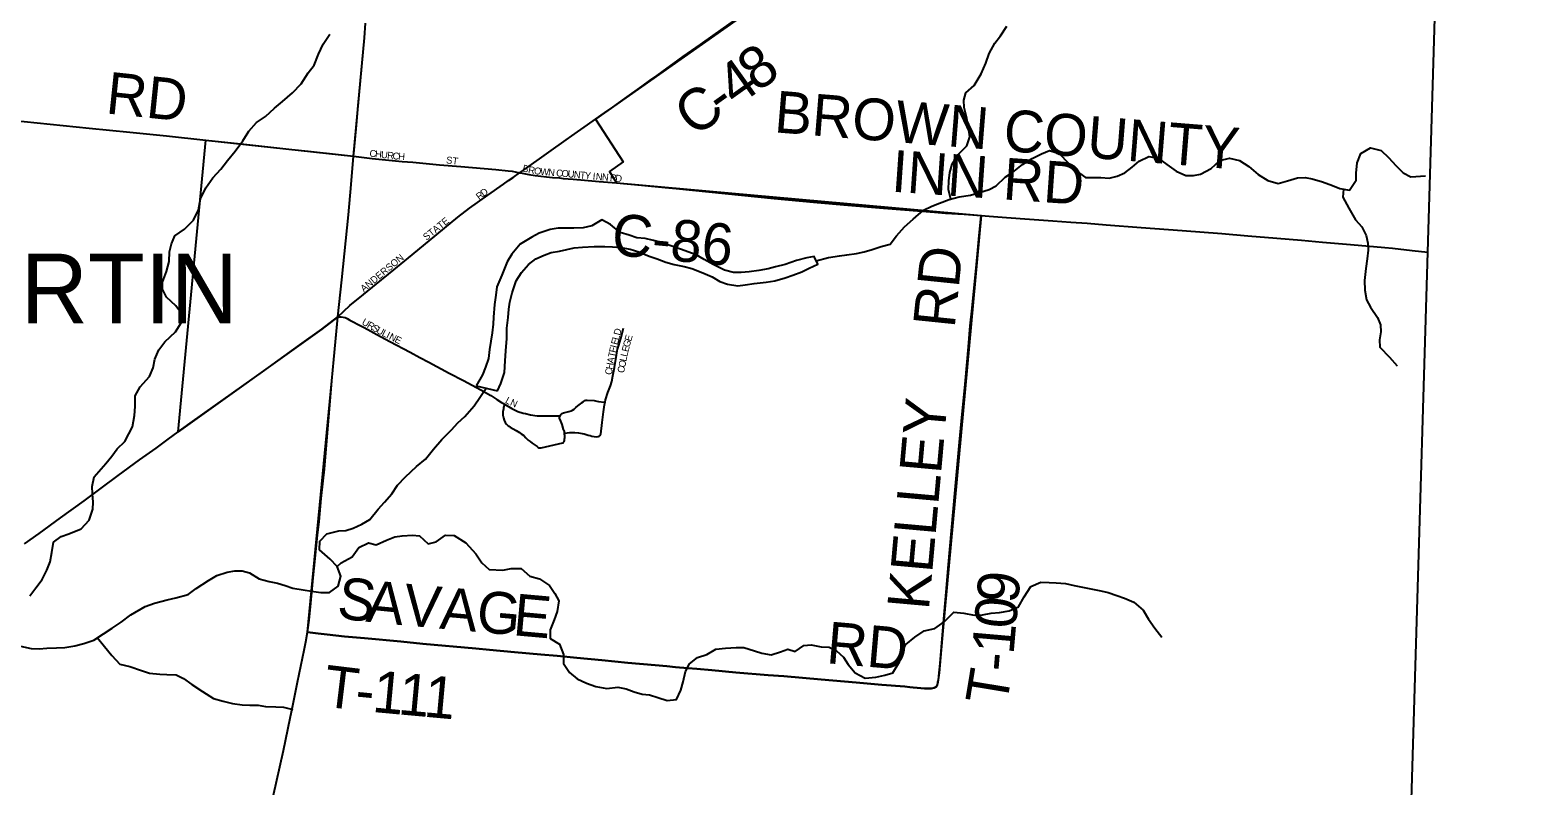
# Model space of a CAD drawing. Extents: x 1451455 to 1749751, y 218250 to 574981.
# Drawn here: x 1571350 to 1582173, y 440949 to 446374 of the extents above; entities that cross this region are included whole.
import ezdxf

# ---------------------------------------------------------------- set-up
doc = ezdxf.new("R2010")
doc.units = 0
for name, color, linetype in [('GM_X_Adjacent_County', 7, 'Continuous'), ('GM_X_City_Street', 7, 'Continuous'), ('GM_X_City_Street_Text', 7, 'Continuous'), ('GM_X_Corporation', 7, 'Continuous'), ('GM_X_Corporation_Text', 7, 'Continuous'), ('GM_X_County', 7, 'Continuous'), ('GM_X_County_Road', 7, 'Continuous'), ('GM_X_County_Road_Text', 7, 'Continuous'), ('GM_X_Minor_Lake', 7, 'Continuous'), ('GM_X_Minor_River', 7, 'Continuous'), ('GM_X_State_Route', 7, 'Continuous'), ('GM_X_Township', 7, 'Continuous'), ('GM_X_Township_Road', 7, 'Continuous'), ('GM_X_Township_Road_Text', 7, 'Continuous')]:
    doc.layers.add(name, color=color, linetype=linetype)

msp = doc.modelspace()

# ---------------------------------------------------------------- linework, layer by layer
at = {"layer": 'GM_X_Adjacent_County'}
msp.add_lwpolyline([(1580602, 418918), (1580746, 423359), (1580874, 427644), (1580979, 430971), (1581014, 432385), (1581190, 438279), (1581383, 444781), (1581567, 450939), (1581670, 454427), (1581739, 457239), (1582867, 457136), (1582883, 457135), (1588502, 456667), (1590579, 456501), (1590479, 454965), (1590388, 454199), (1590303, 452833), (1590219, 451466), (1590110, 449807), (1590085, 449419), (1590007, 448309), (1590719, 448267), (1592674, 448158)], dxfattribs=at)
at = {"layer": 'GM_X_City_Street'}
for points in [[(1574864, 445350), (1574898, 445373), (1575074, 445498), (1575199, 445587), (1575280, 445644), (1575352, 445694), (1575409, 445734)], [(1573671, 445468), (1573806, 445453), (1574020, 445432), (1574098, 445425), (1574289, 445407), (1574442, 445395), (1574693, 445373), (1574781, 445365), (1574810, 445361), (1574831, 445357), (1574864, 445350)], [(1573559, 444315), (1573646, 444396), (1573744, 444476), (1573835, 444551), (1573960, 444654), (1574067, 444740), (1574174, 444827), (1574421, 445031), (1574505, 445095), (1574635, 445189), (1574748, 445268), (1574785, 445294), (1574817, 445317), (1574864, 445350)], [(1574864, 445350), (1574883, 445346), (1574929, 445338), (1574976, 445331), (1575057, 445322), (1575101, 445317), (1575150, 445313), (1575176, 445310), (1575248, 445303), (1575329, 445296), (1575434, 445288), (1575559, 445278)], [(1573559, 444315), (1573582, 444316), (1573598, 444314), (1573611, 444310), (1573625, 444304), (1573644, 444293), (1573728, 444248), (1573743, 444241), (1573774, 444224), (1573838, 444189), (1573933, 444138), (1574078, 444061), (1574148, 444025), (1574212, 443991), (1574359, 443912), (1574461, 443858), (1574586, 443792), (1574656, 443751), (1574701, 443722), (1574734, 443701), (1574747, 443693), (1574756, 443688)], [(1575477, 443702), (1575481, 443720), (1575498, 443772), (1575517, 443820), (1575526, 443851), (1575534, 443893), (1575544, 443953), (1575559, 444041), (1575567, 444084), (1575575, 444112), (1575590, 444161), (1575610, 444234)], [(1574756, 443688), (1574749, 443665), (1574747, 443656), (1574743, 443634), (1574743, 443611), (1574747, 443591), (1574753, 443573), (1574761, 443558), (1574770, 443545), (1574782, 443534), (1574787, 443530), (1574797, 443524), (1574817, 443511), (1574840, 443499), (1574862, 443486), (1574876, 443477), (1574893, 443463), (1574909, 443446), (1574925, 443431), (1574940, 443420), (1574955, 443409), (1574990, 443384), (1574998, 443378), (1575002, 443376), (1575006, 443375), (1575009, 443375), (1575012, 443375), (1575019, 443376), (1575174, 443412), (1575178, 443414), (1575180, 443416), (1575184, 443422), (1575185, 443427), (1575186, 443432), (1575187, 443438), (1575188, 443450), (1575188, 443456), (1575188, 443462), (1575188, 443467), (1575187, 443473), (1575186, 443481)], [(1574756, 443688), (1574807, 443658), (1574828, 443648), (1574852, 443637), (1574889, 443625), (1574905, 443621), (1574943, 443612), (1574959, 443609), (1574972, 443608), (1574990, 443606), (1575025, 443604), (1575144, 443605), (1575154, 443606)], [(1575154, 443606), (1575154, 443607), (1575159, 443615), (1575167, 443621), (1575178, 443627), (1575197, 443632), (1575217, 443637), (1575235, 443642), (1575243, 443646), (1575255, 443654), (1575268, 443665), (1575282, 443676), (1575301, 443691), (1575308, 443698), (1575319, 443706), (1575332, 443715), (1575338, 443717), (1575349, 443718), (1575399, 443714), (1575418, 443711), (1575431, 443709), (1575470, 443703), (1575477, 443702)], [(1575186, 443481), (1575204, 443483), (1575222, 443485), (1575240, 443486), (1575260, 443485), (1575286, 443483), (1575313, 443478), (1575326, 443476), (1575355, 443467), (1575370, 443463), (1575382, 443460), (1575398, 443457), (1575414, 443455), (1575427, 443457), (1575436, 443460), (1575442, 443465), (1575446, 443473), (1575457, 443558), (1575465, 443633), (1575473, 443685), (1575477, 443702)], [(1575186, 443481), (1575185, 443492), (1575181, 443504), (1575180, 443507), (1575169, 443542), (1575160, 443566), (1575151, 443588), (1575151, 443597), (1575154, 443606)]]:
    msp.add_lwpolyline(points, dxfattribs=at)
at = {"layer": 'GM_X_Corporation'}
msp.add_lwpolyline([(1577358, 447109), (1575409, 445734), (1575606, 445429), (1575508, 445360), (1575559, 445278), (1578176, 445043), (1577902, 442062), (1577876, 441759), (1577867, 441692), (1577858, 441666), (1577853, 441660), (1577844, 441654), (1577839, 441652), (1577831, 441649), (1577821, 441647), (1577810, 441647), (1577771, 441648), (1577718, 441653), (1577689, 441655), (1577666, 441657), (1577630, 441661), (1577463, 441675), (1577280, 441691), (1577028, 441713), (1576760, 441735), (1576649, 441744), (1576417, 441763), (1576244, 441779), (1576136, 441788), (1576071, 441794), (1575983, 441801), (1575921, 441807), (1575836, 441814), (1575640, 441832), (1575454, 441850), (1575274, 441867), (1575134, 441881), (1575016, 441891), (1574827, 441908), (1574647, 441925), (1574549, 441934), (1574170, 441969), (1574010, 441985), (1573751, 442009), (1573607, 442022), (1573483, 442036), (1573418, 442043), (1573341, 442052), (1573516, 443856), (1573559, 444315), (1573444, 444228), (1572413, 443491), (1572611, 445584), (1573671, 445468), (1573750, 446319), (1573758, 446424)], dxfattribs=at)
at = {"layer": 'GM_X_County'}
msp.add_lwpolyline([(1581190, 438279), (1581383, 444781), (1581567, 450939), (1581670, 454427), (1581739, 457239), (1578575, 457541), (1578555, 457536), (1578544, 457534), (1578534, 457533), (1578526, 457533), (1578517, 457534), (1578433, 457542), (1578361, 457549), (1578224, 457561), (1578209, 457562), (1578194, 457563), (1578192, 457563), (1578192, 457563), (1573961, 457874), (1570793, 458137), (1565757, 458561), (1558990, 459152), (1557881, 459234)], dxfattribs=at)
at = {"layer": 'GM_X_County_Road'}
for points in [[(1575409, 445734), (1575491, 445792), (1575533, 445822), (1575618, 445882), (1575743, 445971), (1575799, 446012), (1575850, 446048), (1575923, 446101), (1575966, 446132), (1576039, 446184), (1576162, 446271), (1576328, 446388), (1576480, 446496), (1576678, 446637), (1576907, 446796), (1577063, 446905), (1577262, 447042), (1577358, 447109)], [(1568245, 446038), (1568268, 446036), (1568605, 446000), (1568767, 445983), (1568971, 445960), (1569270, 445928), (1569667, 445888), (1570208, 445832), (1570394, 445814), (1570551, 445795), (1570694, 445781), (1570815, 445769), (1571308, 445717), (1571775, 445671), (1572065, 445641), (1572330, 445614), (1572611, 445584)], [(1572611, 445584), (1572885, 445555), (1573228, 445518), (1573345, 445506), (1573585, 445478), (1573671, 445468)], [(1575559, 445278), (1575739, 445261), (1575908, 445244), (1575987, 445237), (1576692, 445166), (1576973, 445139), (1577192, 445119), (1577476, 445095), (1577843, 445067), (1577921, 445061), (1578055, 445052), (1578176, 445043)], [(1578176, 445043), (1578234, 445039), (1578359, 445029), (1578525, 445018), (1578692, 445006), (1578820, 444996), (1578937, 444987), (1579074, 444977), (1579326, 444958), (1579620, 444936), (1579905, 444915), (1580091, 444898), (1580300, 444880), (1580477, 444865), (1580627, 444852), (1580800, 444837), (1580884, 444830), (1581074, 444814), (1581129, 444808), (1581271, 444792), (1581383, 444781)], [(1572413, 443491), (1572500, 443553), (1572607, 443628), (1572737, 443722), (1573018, 443922), (1573287, 444115), (1573444, 444228), (1573559, 444315)], [(1571310, 442686), (1571414, 442761), (1571568, 442872), (1571738, 442995), (1571859, 443085), (1571983, 443177), (1572136, 443289), (1572254, 443373), (1572341, 443437), (1572413, 443491)]]:
    msp.add_lwpolyline(points, dxfattribs=at)
at = {"layer": 'GM_X_Minor_Lake'}
for points in [[(1574705, 443785), (1574728, 443838), (1574756, 443916), (1574759, 444000), (1574764, 444072), (1574772, 444160), (1574771, 444234), (1574781, 444310), (1574786, 444370), (1574793, 444422), (1574810, 444488), (1574838, 444575), (1574877, 444635), (1574928, 444692), (1574981, 444731), (1575040, 444758), (1575090, 444777), (1575151, 444786), (1575203, 444799), (1575255, 444810), (1575316, 444815), (1575398, 444820), (1575476, 444820), (1575530, 444819), (1575590, 444814), (1575658, 444801), (1575720, 444782), (1575794, 444751), (1575850, 444732), (1575913, 444708), (1575973, 444691), (1576045, 444676), (1576099, 444663), (1576179, 444632), (1576245, 444604), (1576300, 444569), (1576356, 444550), (1576430, 444539), (1576484, 444546), (1576547, 444555), (1576633, 444565), (1576697, 444574), (1576770, 444595), (1576826, 444616), (1576889, 444639), (1576942, 444666), (1577004, 444693), (1576979, 444749), (1576925, 444740), (1576852, 444720), (1576770, 444691), (1576701, 444674), (1576647, 444661), (1576582, 444648), (1576512, 444638), (1576454, 444633), (1576400, 444634), (1576334, 444651), (1576252, 444692), (1576189, 444728), (1576131, 444761), (1576019, 444801), (1575942, 444828), (1575880, 444849), (1575824, 444864), (1575766, 444877), (1575706, 444884), (1575650, 444901), (1575586, 444920), (1575517, 444978), (1575454, 445013), (1575383, 444970), (1575320, 444955), (1575252, 444952), (1575196, 444953), (1575140, 444952), (1575083, 444943), (1575005, 444917), (1574952, 444888), (1574867, 444837), (1574807, 444766), (1574774, 444711), (1574736, 444615), (1574701, 444532), (1574692, 444472), (1574684, 444404), (1574677, 444314), (1574674, 444262), (1574667, 444202), (1574657, 444142), (1574648, 444082), (1574641, 444016), (1574620, 443955), (1574597, 443899), (1574551, 443820)], [(1574551, 443820), (1574705, 443785)]]:
    msp.add_lwpolyline(points, dxfattribs=at)
at = {"layer": 'GM_X_Minor_River'}
for points in [[(1571348, 442313), (1571390, 442370), (1571437, 442431), (1571470, 442497), (1571493, 442557), (1571507, 442624), (1571518, 442698), (1571573, 442739), (1571629, 442758), (1571716, 442795), (1571774, 442856), (1571801, 442934), (1571802, 442986), (1571797, 443046), (1571796, 443098), (1571809, 443166), (1571893, 443262), (1571936, 443316), (1571975, 443367), (1572029, 443422), (1572058, 443476), (1572085, 443527), (1572100, 443607), (1572103, 443671), (1572105, 443749), (1572140, 443814), (1572208, 443887), (1572233, 443949), (1572246, 444011), (1572275, 444080), (1572318, 444136), (1572394, 444208), (1572435, 444272), (1572444, 444330), (1572397, 444395), (1572330, 444458), (1572301, 444514), (1572300, 444564), (1572328, 444642), (1572349, 444712), (1572350, 444782), (1572365, 444840), (1572389, 444897), (1572458, 444946), (1572523, 445009), (1572558, 445085), (1572574, 445162), (1572612, 445242), (1572661, 445313), (1572718, 445376), (1572766, 445437), (1572821, 445506), (1572876, 445579), (1572920, 445649), (1572975, 445710), (1573040, 445755), (1573105, 445814), (1573162, 445861), (1573234, 445923), (1573295, 445988), (1573347, 446068), (1573388, 446123), (1573421, 446202), (1573453, 446274), (1573502, 446345)], [(1577960, 445160), (1577943, 445231), (1577944, 445291), (1577953, 445351), (1577970, 445411), (1578012, 445480), (1578075, 445543), (1578096, 445609), (1578087, 445673), (1578071, 445751), (1578056, 445818), (1578053, 445872), (1578068, 445925), (1578127, 445976), (1578177, 446060), (1578210, 446137), (1578234, 446207), (1578275, 446280), (1578316, 446334), (1578362, 446403)], [(1576993, 444717), (1577081, 444742), (1577160, 444754), (1577212, 444761), (1577283, 444770), (1577337, 444783), (1577395, 444798), (1577458, 444821), (1577523, 444838), (1577570, 444897), (1577627, 444962), (1577688, 445017), (1577764, 445082), (1577824, 445111), (1577877, 445132), (1577948, 445157), (1578020, 445177), (1578101, 445190), (1578165, 445209), (1578234, 445230), (1578284, 445257), (1578350, 445318), (1578403, 445353), (1578474, 445410), (1578543, 445452), (1578610, 445487), (1578668, 445510), (1578736, 445489), (1578805, 445418), (1578856, 445367), (1578927, 445315)], [(1578927, 445315), (1579037, 445316), (1579095, 445312), (1579153, 445325), (1579209, 445350), (1579260, 445390), (1579312, 445433), (1579381, 445467), (1579447, 445454), (1579510, 445409), (1579576, 445362), (1579645, 445331), (1579701, 445331), (1579752, 445340), (1579828, 445381), (1579891, 445438), (1579959, 445456), (1580031, 445439), (1580099, 445394), (1580166, 445337), (1580235, 445294), (1580309, 445273), (1580375, 445291), (1580448, 445314), (1580502, 445315), (1580554, 445306), (1580628, 445286), (1580699, 445259), (1580751, 445238), (1580821, 445225), (1580868, 445297), (1580868, 445347), (1580877, 445421), (1580902, 445489), (1580971, 445528), (1581048, 445509), (1581102, 445460), (1581155, 445399), (1581207, 445349), (1581262, 445320), (1581366, 445328)], [(1580778, 445233), (1580774, 445176), (1580817, 445095), (1580864, 445012), (1580910, 444962), (1580941, 444899), (1580952, 444845), (1580954, 444795), (1580947, 444733), (1580938, 444663), (1580929, 444577), (1580932, 444507), (1580944, 444439), (1580971, 444384), (1581022, 444312), (1581043, 444259), (1581045, 444207), (1581036, 444151), (1581039, 444097), (1581109, 444026), (1581164, 443965)], [(1572764, 442482), (1572820, 442493), (1572872, 442492), (1572924, 442479), (1572995, 442436), (1573065, 442416), (1573125, 442403), (1573181, 442388), (1573235, 442369), (1573309, 442356), (1573371, 442347), (1573437, 442336), (1573499, 442337), (1573562, 442382), (1573581, 442455), (1573555, 442524), (1573503, 442577), (1573428, 442644), (1573430, 442706), (1573481, 442759), (1573565, 442780), (1573616, 442783), (1573668, 442798), (1573731, 442827), (1573789, 442860), (1573849, 442935), (1573894, 442986), (1573947, 443045), (1573987, 443107), (1574044, 443168), (1574123, 443241), (1574187, 443295), (1574246, 443366), (1574305, 443436), (1574375, 443504), (1574420, 443556), (1574471, 443601), (1574537, 443678), (1574624, 443803)], [(1573555, 442523), (1573583, 442549), (1573662, 442594), (1573710, 442661), (1573780, 442694), (1573834, 442679), (1573909, 442712), (1573968, 442737), (1574020, 442744), (1574094, 442748), (1574144, 442744), (1574208, 442686), (1574264, 442701), (1574331, 442748), (1574393, 442747), (1574478, 442694), (1574549, 442614), (1574592, 442549), (1574645, 442502), (1574744, 442497), (1574802, 442508), (1574876, 442508), (1574937, 442455), (1575007, 442436), (1575079, 442387), (1575116, 442330), (1575145, 442277), (1575133, 442201), (1575112, 442140), (1575083, 442068), (1575084, 442006), (1575149, 441965), (1575180, 441892), (1575179, 441826), (1575222, 441763), (1575277, 441718), (1575345, 441687), (1575412, 441662), (1575490, 441648), (1575569, 441657), (1575629, 441646), (1575686, 441623), (1575744, 441608), (1575796, 441601), (1575856, 441582), (1575924, 441561), (1575990, 441569), (1576020, 441635), (1576037, 441695), (1576054, 441769), (1576083, 441824), (1576140, 441871), (1576207, 441892), (1576272, 441929), (1576342, 441936), (1576418, 441942), (1576473, 441941), (1576550, 441918), (1576602, 441901), (1576670, 441890), (1576737, 441911), (1576789, 441930), (1576841, 441913), (1576904, 441956), (1576956, 441961), (1577028, 441947), (1577086, 441944), (1577138, 441919), (1577189, 441872), (1577223, 441820), (1577272, 441761), (1577345, 441722), (1577421, 441728), (1577486, 441743), (1577544, 441760), (1577590, 441839), (1577601, 441897), (1577636, 441963), (1577702, 442017), (1577769, 442062), (1577845, 442079), (1577912, 442126), (1577980, 442195), (1578052, 442189), (1578126, 442174), (1578186, 442177), (1578248, 442188), (1578309, 442193), (1578377, 442206), (1578444, 442235), (1578485, 442306), (1578533, 442379), (1578605, 442412), (1578666, 442409), (1578716, 442406), (1578782, 442401), (1578844, 442386)], [(1571280, 441952), (1571357, 441934), (1571416, 441933), (1571470, 441936), (1571540, 441939), (1571600, 441942), (1571671, 441955), (1571735, 441970), (1571808, 441994), (1571877, 442039), (1571940, 442080), (1572003, 442125), (1572072, 442176), (1572177, 442236), (1572242, 442261), (1572333, 442283), (1572395, 442298), (1572484, 442323), (1572543, 442366), (1572630, 442422), (1572691, 442459), (1572764, 442482)], [(1578844, 442386), (1579035, 442348), (1579089, 442336), (1579151, 442315), (1579205, 442296), (1579272, 442268), (1579340, 442209), (1579377, 442146), (1579424, 442081), (1579473, 442017)], [(1571834, 442011), (1571883, 441949), (1571936, 441884), (1571995, 441823), (1572065, 441806), (1572149, 441776), (1572207, 441757), (1572281, 441750), (1572331, 441747), (1572399, 441746), (1572451, 441719), (1572512, 441677), (1572587, 441626), (1572667, 441577), (1572735, 441557), (1572803, 441540), (1572871, 441531), (1572927, 441528), (1572987, 441527), (1573039, 441518), (1573113, 441515), (1573169, 441514), (1573235, 441498)]]:
    msp.add_lwpolyline(points, dxfattribs=at)
at = {"layer": 'GM_X_State_Route'}
for points in [[(1573671, 445468), (1573675, 445513), (1573692, 445692), (1573705, 445832), (1573750, 446319), (1573758, 446424)], [(1573559, 444315), (1573588, 444581), (1573636, 445047), (1573654, 445266), (1573671, 445468)], [(1573341, 442052), (1573346, 442086), (1573352, 442139), (1573365, 442260), (1573374, 442364), (1573382, 442442), (1573394, 442557), (1573414, 442749), (1573424, 442847), (1573439, 443012), (1573462, 443222), (1573472, 443337), (1573516, 443856), (1573531, 444010), (1573554, 444262), (1573559, 444315)], [(1573095, 440873), (1573168, 441203), (1573217, 441434), (1573238, 441538), (1573269, 441692), (1573318, 441923), (1573329, 441982), (1573341, 442052)]]:
    msp.add_lwpolyline(points, dxfattribs=at)
at = {"layer": 'GM_X_Township'}
msp.add_lwpolyline([(1581190, 438279), (1581383, 444781), (1581567, 450939), (1581670, 454427), (1581739, 457239), (1578575, 457541), (1578555, 457536), (1578544, 457534), (1578534, 457533), (1578526, 457533), (1578517, 457534), (1578433, 457542), (1578361, 457549), (1578224, 457561), (1578209, 457562), (1578194, 457563), (1578192, 457563), (1573961, 457874), (1570793, 458137), (1565757, 458561), (1558990, 459152), (1557881, 459234)], dxfattribs=at)
at = {"layer": 'GM_X_Township_Road'}
for points in [[(1577858, 441666), (1577861, 441672), (1577865, 441681), (1577867, 441692), (1577870, 441708), (1577873, 441735), (1577876, 441759), (1577882, 441826), (1577902, 442062), (1577914, 442202), (1577931, 442395), (1577941, 442512), (1577989, 443048), (1578022, 443417), (1578037, 443567), (1578061, 443832), (1578085, 444100), (1578099, 444251), (1578113, 444378), (1578130, 444547), (1578139, 444641), (1578151, 444769), (1578161, 444873), (1578176, 445043)], [(1573341, 442052), (1573418, 442043), (1573483, 442036), (1573607, 442022), (1573751, 442009), (1574010, 441985), (1574170, 441969), (1574549, 441934), (1574647, 441925), (1574827, 441908), (1575016, 441892), (1575134, 441881), (1575274, 441867), (1575454, 441850), (1575640, 441832), (1575836, 441814), (1575921, 441807), (1575983, 441801), (1576071, 441794), (1576136, 441788), (1576244, 441779), (1576417, 441763), (1576649, 441744), (1576760, 441735), (1577028, 441713), (1577280, 441691), (1577463, 441675), (1577630, 441661), (1577666, 441657), (1577689, 441655), (1577718, 441653), (1577771, 441648), (1577810, 441647), (1577821, 441647), (1577831, 441649), (1577839, 441652), (1577844, 441654), (1577853, 441660), (1577858, 441666)]]:
    msp.add_lwpolyline(points, dxfattribs=at)

# ---------------------------------------------------------------- texts
at = {"layer": 'GM_X_City_Street_Text'}
for s, rotation, p in [('C', 353.7952, (1573784, 445466)), ('H', 353.7805, (1573824, 445462)), ('U', 353.8135, (1573867, 445457)), ('R', 353.7952, (1573911, 445452)), ('C', 353.7952, (1573950, 445448)), ('H', 355.5839, (1573991, 445444)), ('ST', 352.8792, (1574334, 445418)), ('B', 343.2473, (1574879, 445362)), ('R', 349.3981, (1574922, 445349)), ('O', 352.9492, (1574965, 445341)), ('W', 354.8494, (1575010, 445335)), ('N', 354.8798, (1575067, 445330)), ('C', 354.8693, (1575124, 445325)), ('O', 354.8798, (1575163, 445322)), ('U', 354.8798, (1575207, 445318)), ('N', 354.8798, (1575251, 445314)), ('T', 354.885, (1575295, 445310)), ('Y', 354.8788, (1575330, 445307)), ('I', 354.8788, (1575387, 445302)), ('N', 354.8798, (1575409, 445300)), ('N', 354.8798, (1575453, 445296)), ('R', 354.8693, (1575510, 445291)), ('D', 354.8798, (1575549, 445287)), ('R', 37.4042, (1574574, 445152)), ('D', 36.5705, (1574605, 445176)), ('STATE', 38.8304, (1574195, 444861)), ('ANDERSON', 39.6101, (1573746, 444491)), ('U', 330.0464, (1573726, 444264)), ('R', 330.0727, (1573764, 444242)), ('S', 330.2277, (1573799, 444222)), ('U', 332.3446, (1573831, 444203)), ('L', 333.3976, (1573871, 444182)), ('I', 333.4429, (1573902, 444167)), ('N', 333.4447, (1573922, 444157)), ('E', 333.435, (1573962, 444137)), ('L', 75.1751, (1575576, 444145)), ('D', 75.1685, (1575585, 444179)), ('E', 74.1015, (1575664, 444136)), ('T', 78.6284, (1575547, 444021)), ('F', 77.806, (1575554, 444055)), ('I', 76.0061, (1575562, 444089)), ('E', 75.2613, (1575567, 444111)), ('L', 77.289, (1575636, 444026)), ('E', 75.6325, (1575644, 444060)), ('G', 74.6806, (1575652, 444094)), ('H', 79.8046, (1575531, 443935)), ('A', 78.7158, (1575539, 443978)), ('C', 80.7174, (1575614, 443910)), ('O', 78.9708, (1575621, 443949)), ('L', 78.449, (1575629, 443992)), ('C', 81.1726, (1575525, 443896)), ('L', 331.5836, (1574756, 443701)), ('N', 335.906, (1574791, 443683))]:
    msp.add_text(s, height=50, rotation=rotation, dxfattribs=at).set_placement(p)
at = {"layer": 'GM_X_Corporation_Text'}
msp.add_text('SAINT MARTIN', height=500, rotation=0, dxfattribs=at).set_placement((1568125, 444269))
at = {"layer": 'GM_X_County_Road_Text'}
for s, rotation, p in [('8', 35.4584, (1576568, 445924)), ('4', 35.5105, (1576418, 445817)), ('RD', 354.0426, (1571887, 445777)), ('C', 36.6412, (1576121, 445599)), ('-', 35.7255, (1576318, 445745)), ('BROWN COUNTY', 355.3897, (1576686, 445641)), ('INN RD', 356.0271, (1577527, 445215)), ('C-86', 354.4962, (1575516, 444762))]:
    msp.add_text(s, height=300, rotation=rotation, dxfattribs=at).set_placement(p)
at = {"layer": 'GM_X_Township_Road_Text'}
for s, rotation, p in [('RD', 84.143, (1577986, 444230)), ('KELLEY', 84.8838, (1577801, 442206)), ('S', 352.6628, (1573545, 442155)), ('9', 84.7446, (1578441, 442253)), ('A', 354.3755, (1573755, 442128)), ('V', 354.8897, (1574021, 442102)), ('A', 354.8935, (1574284, 442078)), ('G', 354.8962, (1574547, 442055)), ('E', 354.8935, (1574810, 442031)), ('0', 84.99, (1578425, 442070)), ('RD', 355.0738, (1577060, 441830)), ('1', 84.9978, (1578409, 441886)), ('T', 353.1137, (1573446, 441520)), ('T', 80.6264, (1578359, 441516)), ('-', 85.2149, (1578399, 441763)), ('1', 354.6969, (1573800, 441480)), ('1', 354.7807, (1573985, 441463)), ('1', 354.8058, (1574169, 441446)), ('-', 354.4557, (1573676, 441492))]:
    msp.add_text(s, height=300, rotation=rotation, dxfattribs=at).set_placement(p)

doc.saveas('drawing.dxf')
